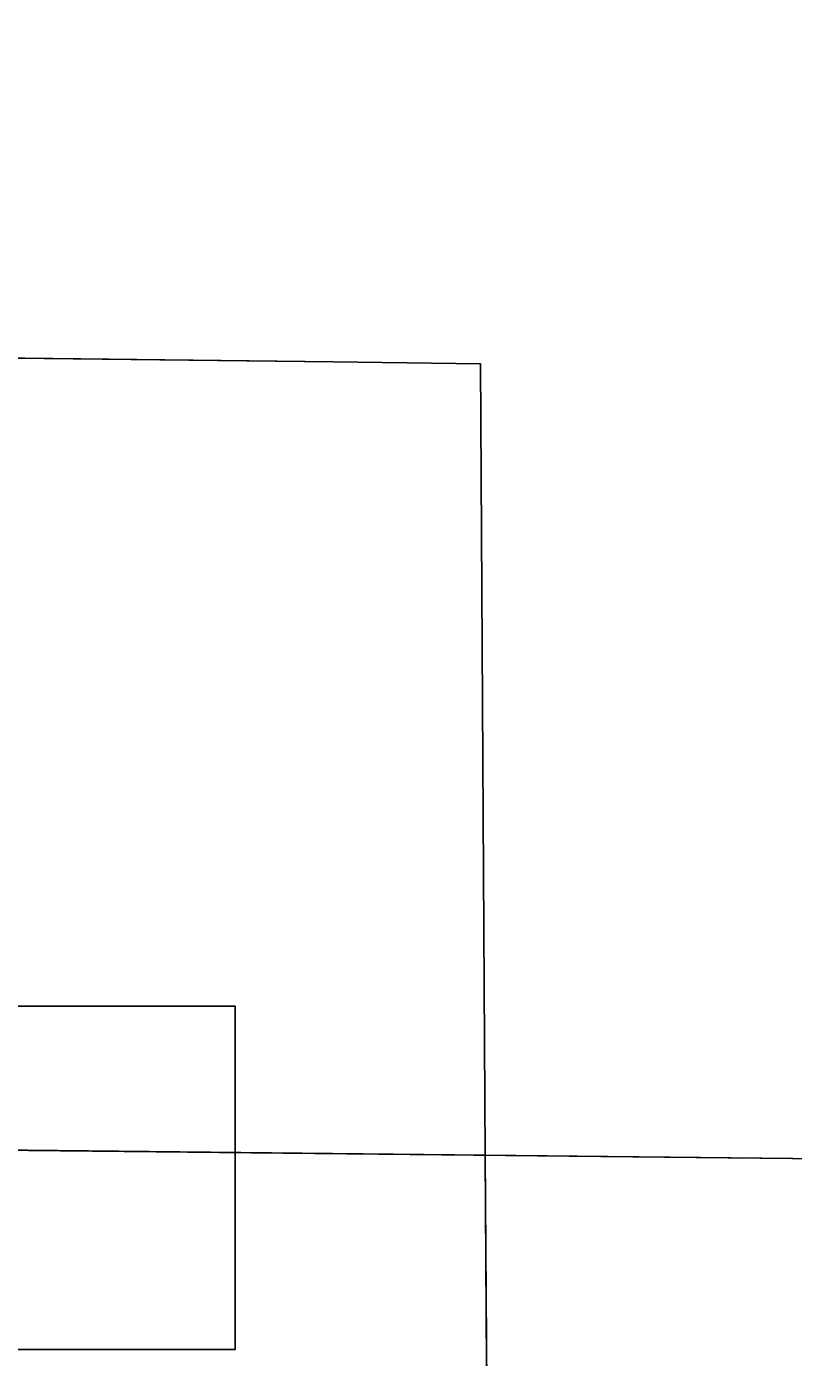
# Model space of a CAD drawing. Extents: x 419109 to 421295, y 4452223 to 4457798.
# Drawn here: x 420298.5 to 420376.7, y 4454988.5 to 4455124.1 of the extents above; entities that cross this region are included whole.
import ezdxf

# ---------------------------------------------------------------- set-up
doc = ezdxf.new("R2010")
doc.units = 0
for name, color, linetype in [('ADAKENARI', 7, 'Continuous'), ('PAFTALAMA', 7, 'Continuous'), ('PL_EĞİTİM', 7, 'Continuous'), ('PL_KAMU_HİZMET_ALANI', 7, 'Continuous'), ('SEMBOL_FAT', 7, 'Continuous'), ('TRFAT_EĞİTİM', 7, 'Continuous'), ('TRFAT_KHA', 7, 'Continuous')]:
    doc.layers.add(name, color=color, linetype=linetype)

msp = doc.modelspace()

# ---------------------------------------------------------------- linework, layer by layer
at = {"layer": 'ADAKENARI'}
for p, q in [((420329.76, 4455089.97), (420282.64, 4455090.54)), ((420344.76, 4455089.79), (420329.76, 4455089.97)), ((420345.26, 4455009.14), (420344.76, 4455089.79)), ((420345.72, 4454934.33), (420345.26, 4455009.14))]:
    msp.add_line(p, q, dxfattribs=at)
at = {"layer": 'PAFTALAMA'}
msp.add_line((421266.41, 4454999.4), (419138.44, 4455021.89), dxfattribs=at)
msp.add_lwpolyline([(419168.18, 4457798.01), (419138.44, 4455021.89), (421266.41, 4454999.4), (421295.36, 4457775.52)], dxfattribs=at)
at = {"layer": 'PL_EĞİTİM'}
for p, q in [((420345.26, 4455009.14), (420464.66, 4455007.88)), ((420464.66, 4455007.88), (420345.26, 4455009.14))]:
    msp.add_line(p, q, dxfattribs=at)
for points in [[(420464.66, 4455007.88), (420445.76, 4455074.56), (420439.36, 4455123.19), (420436.45, 4455145.33), (420436.44, 4455149.21), (420315.15, 4455151.42), (420296.75, 4455124.2), (420271.71, 4455086.83), (420279.66, 4455086.21), (420282.64, 4455090.54), (420329.76, 4455089.97), (420344.76, 4455089.79), (420345.26, 4455009.14)], [(420345.26, 4455009.14), (420345.72, 4454934.33), (420368.62, 4454935.68), (420391.72, 4454939.02), (420432.46, 4454945.39), (420444.92, 4454948.04), (420451.94, 4454952.12), (420458.28, 4454957.65), (420464.21, 4454966.74), (420466.97, 4454973.08), (420468.62, 4454979.78), (420469.12, 4454986.67), (420468.34, 4454994.88), (420464.66, 4455007.88)]]:
    msp.add_lwpolyline(points, dxfattribs=at)
at = {"layer": 'PL_KAMU_HİZMET_ALANI'}
for p, q in [((420238.53, 4455010.27), (420345.26, 4455009.14)), ((420345.26, 4455009.14), (420238.53, 4455010.27))]:
    msp.add_line(p, q, dxfattribs=at)
for points in [[(420345.26, 4455009.14), (420344.76, 4455089.79), (420329.76, 4455089.97), (420282.64, 4455090.54), (420279.66, 4455086.21), (420262.76, 4455061.76), (420240.03, 4455035.61), (420240.03, 4455035.6), (420238.53, 4455010.27)], [(420238.53, 4455010.27), (420235.11, 4454952.64), (420235.41, 4454949.09), (420237.77, 4454944.85), (420242, 4454941), (420245.65, 4454938.18), (420249.93, 4454935.75), (420253.39, 4454934.03), (420257.42, 4454932.55), (420261.9, 4454931.27), (420267.59, 4454930.12), (420272.67, 4454930.03), (420345.72, 4454934.33), (420345.26, 4455009.14)]]:
    msp.add_lwpolyline(points, dxfattribs=at)
at = {"layer": 'SEMBOL_FAT'}
for p, q in [((420270.3, 4455024.32), (420319.77, 4455024.32)), ((420319.77, 4455024.32), (420319.77, 4455009.41)), ((420319.77, 4455009.41), (420319.77, 4454989.32)), ((420270.3, 4454989.32), (420319.77, 4454989.32))]:
    msp.add_line(p, q, dxfattribs=at)
at = {"layer": 'TRFAT_EĞİTİM'}
for p, q in [((420321.71, 4455109.33), (420321.71, 4455109.33)), ((420346.71, 4455109.33), (420346.71, 4455109.33)), ((420371.71, 4455109.33), (420371.71, 4455109.33)), ((420346.71, 4455084.33), (420346.71, 4455084.33)), ((420371.71, 4455084.33), (420371.71, 4455084.33)), ((420346.71, 4455059.33), (420346.71, 4455059.33)), ((420371.71, 4455059.33), (420371.71, 4455059.33)), ((420346.71, 4455034.33), (420346.71, 4455034.33)), ((420371.71, 4455034.33), (420371.71, 4455034.33)), ((420346.71, 4455009.33), (420346.71, 4455009.33)), ((420371.71, 4455009.33), (420371.71, 4455009.33))]:
    msp.add_line(p, q, dxfattribs=at)
at = {"layer": 'TRFAT_KHA'}
for p, q in [((420310.11, 4455080.03), (420310.11, 4455080.03)), ((420335.11, 4455080.03), (420335.11, 4455080.03)), ((420310.11, 4455055.03), (420310.11, 4455055.03)), ((420335.11, 4455055.03), (420335.11, 4455055.03)), ((420310.11, 4455030.03), (420310.11, 4455030.03)), ((420335.11, 4455030.03), (420335.11, 4455030.03)), ((420310.11, 4455005.03), (420310.11, 4455005.03)), ((420335.11, 4455005.03), (420335.11, 4455005.03))]:
    msp.add_line(p, q, dxfattribs=at)

doc.saveas('drawing.dxf')
